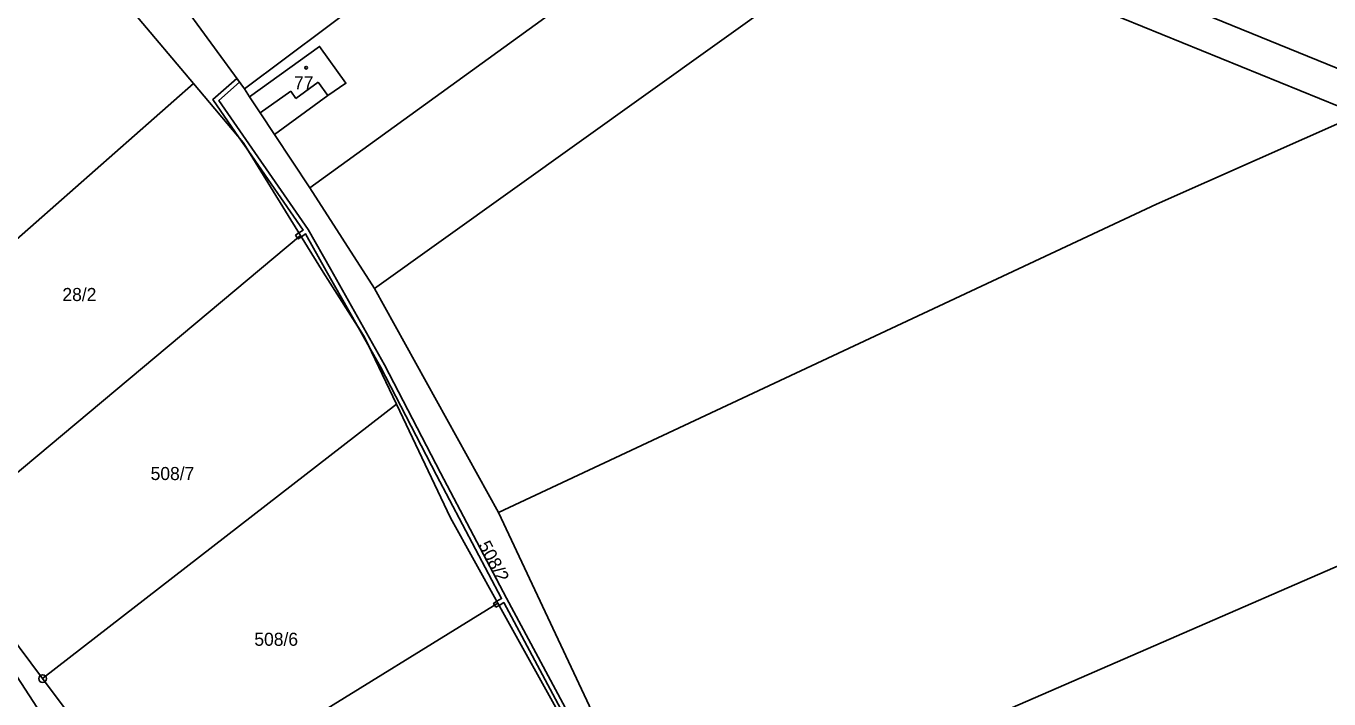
# Model space of a CAD drawing. Extents: x -680203 to -673936, y -1102717 to -1093650.
# Drawn here: x -675523.1 to -675353.4, y -1099739.8 to -1099652.2 of the extents above; entities that cross this region are included whole.
import ezdxf

# ---------------------------------------------------------------- set-up
doc = ezdxf.new("R2010")
doc.units = 0
for name, color, linetype in [('_Ideová část', 7, 'Continuous'), ('SOxx02xx_Koleje_param další_Popis10', 7, 'Continuous'), ('SOxxxxxx_Koleje_LN_parametry_Popis10', 7, 'Continuous'), ('SOxxxxxx_Koleje_param další_Popis10', 7, 'Continuous'), ('SOxxxxxx_Osa_bod_P', 7, 'Continuous'), ('SOxxxxxx_Staničení_Popis10', 7, 'Continuous'), ('x_prac', 7, 'Continuous')]:
    doc.layers.add(name, color=color, linetype=linetype)

msp = doc.modelspace()

# ---------------------------------------------------------------- linework, layer by layer
at = {"layer": '_Ideová část'}
msp.add_circle((-676417.7, -1099401.52), 1287.12, dxfattribs=at)
at = {"layer": 'SOxx02xx_Koleje_param další_Popis10'}
for radius in [0.5, 0.0303]:
    msp.add_circle((-675520.9, -1099737.16), radius, dxfattribs=at)
at = {"layer": 'SOxxxxxx_Koleje_LN_parametry_Popis10'}
for points in [[(-675349.48, -1099663.69), (-675343.77, -1099661.16), (-675406.61, -1099635.55), (-675410.94, -1099638.65)], [(-675495.3, -1099666.73), (-675494.05, -1099668.52), (-675494.78, -1099667.34)], [(-675487.96, -1099679.41), (-675487.71, -1099679.8), (-675487.31, -1099679.46), (-675487.52, -1099679.12)], [(-675487.31, -1099679.46), (-675487.71, -1099679.8), (-675487.63, -1099679.91), (-675487.2, -1099679.63)], [(-675478.32, -1099694.06), (-675478.97, -1099692.68), (-675479.98, -1099691.1)], [(-675462.03, -1099727.59), (-675461.59, -1099727.32), (-675461.72, -1099727.09), (-675462.17, -1099727.36)], [(-675461.86, -1099727.87), (-675461.43, -1099727.62), (-675461.59, -1099727.32), (-675462.03, -1099727.59)]]:
    msp.add_lwpolyline(points, close=True, dxfattribs=at)
msp.add_lwpolyline([(-675451.21, -1099743.92), (-675460.46, -1099726.7), (-675469.07, -1099710.37), (-675476.37, -1099696.3), (-675483.41, -1099683.78), (-675486.29, -1099678.67), (-675497.94, -1099661.86), (-675495.26, -1099659.49), (-675495.62, -1099659), (-675498.74, -1099661.76), (-675495.3, -1099666.73), (-675494.78, -1099667.34), (-675494.05, -1099668.52), (-675486.96, -1099678.75), (-675487.52, -1099679.12), (-675487.31, -1099679.46), (-675487.2, -1099679.63), (-675486.64, -1099679.26), (-675483.95, -1099684.04), (-675479.98, -1099691.1), (-675478.97, -1099692.68), (-675478.32, -1099694.06), (-675476.89, -1099696.58), (-675469.61, -1099710.65), (-675461.12, -1099726.73), (-675461.72, -1099727.09), (-675461.59, -1099727.32), (-675461.43, -1099727.62), (-675460.84, -1099727.26), (-675451.73, -1099744.2)], dxfattribs=at)
at = {"layer": 'SOxxxxxx_Koleje_param další_Popis10'}
msp.add_circle((-675486.57, -1099657.61), 0.175, dxfattribs=at)
at = {"layer": 'SOxxxxxx_Staničení_Popis10'}
for p, q in [((-675487.92, -1099661.6), (-675485.02, -1099659.49)), ((-675485.02, -1099659.49), (-675483.75, -1099661.24)), ((-675492.56, -1099663.47), (-675488.56, -1099660.68)), ((-675488.56, -1099660.68), (-675487.92, -1099661.6))]:
    msp.add_line(p, q, dxfattribs=at)
at = {"layer": 'x_prac'}
for p, q in [((-675494.61, -1099660.38), (-675448.25, -1099625.59)), ((-675504.69, -1099646.56), (-675494.61, -1099660.38)), ((-675501.24, -1099659.67), (-675548.52, -1099701.3)), ((-675494.61, -1099660.38), (-675493.94, -1099661.39)), ((-675490.68, -1099666.31), (-675486.08, -1099673.26)), ((-675486.08, -1099673.26), (-675477.67, -1099686.35)), ((-675534.51, -1099718.98), (-675487.31, -1099679.46)), ((-675487.31, -1099679.46), (-675484.36, -1099684.24)), ((-675484.36, -1099684.24), (-675478.97, -1099692.68)), ((-675461.51, -1099715.52), (-675477.67, -1099686.35)), ((-675478.97, -1099692.68), (-675474.82, -1099701.41)), ((-675474.82, -1099701.41), (-675520.9, -1099737.16)), ((-675534.51, -1099718.98), (-675520.9, -1099737.16)), ((-675461.59, -1099727.32), (-675507.53, -1099755.62)), ((-675446.58, -1099754.32), (-675461.59, -1099727.32))]:
    msp.add_line(p, q, dxfattribs=at)
for points in [[(-675308, -1099545.77), (-675355.72, -1099580.05), (-675394.22, -1099605.51), (-675423.33, -1099627.83), (-675486.08, -1099673.26)], [(-675477.67, -1099686.35), (-675388.69, -1099622.74), (-675300.23, -1099559.64), (-675302.27, -1099554.7)], [(-675461.51, -1099715.52), (-675375.8, -1099675.38), (-675285.19, -1099635.14), (-675240.66, -1099608.68), (-675198.36, -1099581.05)], [(-675522.49, -1099630.34), (-675516.8, -1099641.21), (-675501.24, -1099659.67)], [(-675493.94, -1099661.39), (-675484.83, -1099654.84), (-675481.39, -1099659.63), (-675483.75, -1099661.24), (-675490.68, -1099666.31)], [(-675487.31, -1099679.46), (-675494.78, -1099667.34), (-675501.24, -1099659.67)], [(-675490.68, -1099666.31), (-675492.56, -1099663.47), (-675493.94, -1099661.39)], [(-675236.93, -1099666.72), (-675297.45, -1099698.69), (-675426.6, -1099754.84), (-675435.96, -1099762.36)], [(-675486.79, -1099805.04), (-675498.22, -1099777), (-675527.45, -1099731.99), (-675545.4, -1099708.73), (-675572.41, -1099676.6), (-675572.72, -1099674.69)], [(-675474.82, -1099701.41), (-675467.78, -1099716.2), (-675461.59, -1099727.32)], [(-675442.42, -1099752.13), (-675449.01, -1099742.13), (-675461.51, -1099715.52)], [(-675520.9, -1099737.16), (-675508.85, -1099753.25), (-675507.53, -1099755.62)]]:
    msp.add_lwpolyline(points, dxfattribs=at)

# ---------------------------------------------------------------- texts
at = {"layer": 'SOxxxxxx_Osa_bod_P'}
for s, p in [('77', (-675488.16, -1099660.44)), ('28/2', (-675518.32, -1099687.99)), ('508/7', (-675506.83, -1099711.3)), ('508/6', (-675493.32, -1099732.88))]:
    msp.add_text(s, height=1.7, dxfattribs=at).set_placement(p)
msp.add_text('508/2', height=1.7, rotation=298, dxfattribs=at).set_placement((-675464.21, -1099719.77))

doc.saveas('drawing.dxf')
